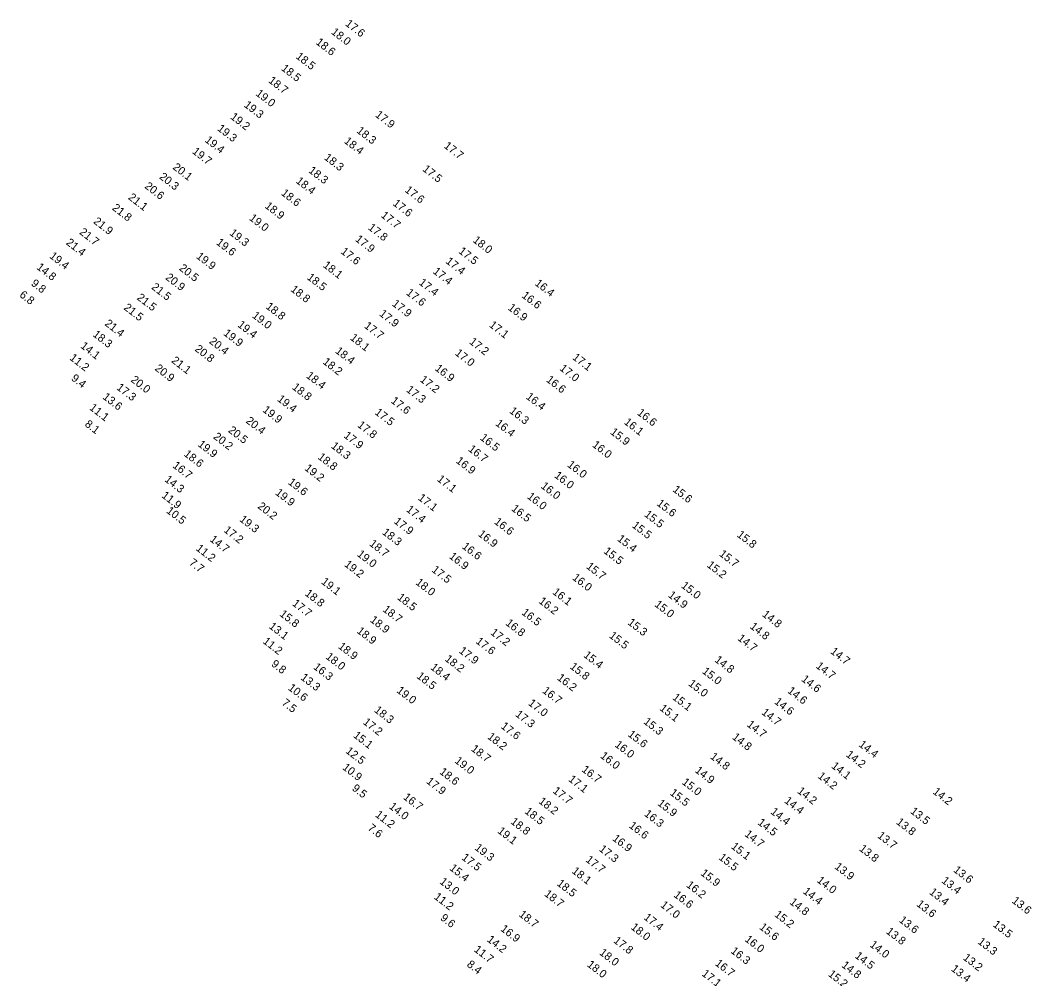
# Model space of a CAD drawing. Extents: x 1023796 to 1112670, y 656573 to 837340.
# Drawn here: x 1028569 to 1029201, y 821535 to 822134 of the extents above; entities that cross this region are included whole.
import ezdxf

# ---------------------------------------------------------------- set-up
doc = ezdxf.new("R2010")
doc.units = 0
doc.layers.add('V-TOPO-SOUN', color=7, linetype='Continuous')

msp = doc.modelspace()

# ---------------------------------------------------------------- texts
at = {"layer": 'V-TOPO-SOUN'}
for s, p in [('17.6 ', (1028771.53, 822130.7)), ('18.0 ', (1028762.74, 822125.53)), ('18.6 ', (1028753.12, 822119.11)), ('18.5 ', (1028740.6, 822110.24)), ('18.5 ', (1028731.52, 822102.82)), ('18.7 ', (1028723.51, 822095.14)), ('19.0 ', (1028715.55, 822087.06)), ('19.3 ', (1028708.26, 822079.92)), ('19.2 ', (1028699.73, 822072.47)), ('17.9 ', (1028790.23, 822073.74)), ('19.3 ', (1028691.58, 822065.16)), ('18.3 ', (1028778.6, 822063.78)), ('19.4 ', (1028683.81, 822057.99)), ('18.4 ', (1028770.8, 822057.33)), ('19.7 ', (1028675.87, 822050.86)), ('17.7 ', (1028833.16, 822054.33)), ('18.3 ', (1028758.33, 822047.01)), ('20.1 ', (1028663.71, 822041.02)), ('18.3 ', (1028748.58, 822038.92)), ('17.5 ', (1028819.82, 822039.82)), ('20.3 ', (1028655.33, 822035.01)), ('18.4 ', (1028740.68, 822032.39)), ('20.6 ', (1028646.16, 822029.14)), ('17.6 ', (1028808.73, 822026.77)), ('21.1 ', (1028635.9, 822022.16)), ('18.6 ', (1028731.44, 822024.84)), ('21.8 ', (1028625.87, 822015.57)), ('18.9 ', (1028721.27, 822016.77)), ('17.6 ', (1028801.23, 822018.41)), ('21.9 ', (1028614.13, 822007.15)), ('19.0 ', (1028711.49, 822009.21)), ('17.7 ', (1028793.81, 822010.96)), ('21.7 ', (1028605.4, 822000.42)), ('19.3 ', (1028699.17, 821999.92)), ('17.8 ', (1028785.77, 822003.25)), ('21.4 ', (1028597.06, 821993.89)), ('19.6 ', (1028690.88, 821993.94)), ('17.9 ', (1028777.76, 821996.01)), ('18.0 ', (1028851.22, 821995.41)), ('17.6 ', (1028768.7, 821988.33)), ('17.5 ', (1028842.31, 821988.52)), ('19.4 ', (1028586.7, 821985.49)), ('19.9 ', (1028678.39, 821985.31)), ('17.4 ', (1028834.27, 821982.23)), ('14.8 ', (1028578.61, 821978.52)), ('20.5 ', (1028667.71, 821977.9)), ('18.1 ', (1028757.65, 821979.75)), ('17.4 ', (1028826.3, 821975.89)), ('9.8', (1028575.19, 821968.38)), ('20.9 ', (1028659.15, 821972.1)), ('18.5 ', (1028747.6, 821972.15)), ('17.4 ', (1028817.53, 821968.89)), ('16.4 ', (1028889.96, 821968.47)), ('21.5 ', (1028650.41, 821966.08)), ('18.8 ', (1028737.36, 821964.7)), ('17.6 ', (1028809.56, 821962.54)), ('6.8', (1028567.94, 821961.22)), ('21.5 ', (1028641.31, 821959.5)), ('16.6 ', (1028881.79, 821960.82)), ('21.5 ', (1028633.11, 821953.27)), ('18.8 ', (1028721.86, 821953.91)), ('17.9 ', (1028792.78, 821949.4)), ('17.9 ', (1028800.75, 821955.64)), ('16.9 ', (1028873.15, 821953.14)), ('21.4 ', (1028621.25, 821943.3)), ('19.0 ', (1028713.32, 821948.26)), ('19.9 ', (1028695.41, 821937.24)), ('19.4 ', (1028704.22, 821942.5)), ('17.7 ', (1028783.35, 821941.85)), ('17.1 ', (1028861.44, 821942.42)), ('18.3 ', (1028613.74, 821936.52)), ('20.4 ', (1028686.48, 821932.2)), ('18.1 ', (1028774.54, 821934.4)), ('17.2 ', (1028849.02, 821931.9)), ('14.1 ', (1028606.1, 821929.32)), ('20.8 ', (1028677.51, 821927.43)), ('18.4 ', (1028765.27, 821926.17)), ('17.0 ', (1028840.09, 821924.86)), ('11.2 ', (1028599.27, 821921.86)), ('21.1 ', (1028662.93, 821920.17)), ('18.2 ', (1028757.47, 821919.36)), ('17.1 ', (1028913.46, 821922.15)), ('20.9 ', (1028652.56, 821915.3)), ('16.9 ', (1028827.55, 821915.28)), ('17.0 ', (1028905.47, 821915.34)), ('9.4', (1028600.26, 821909.07)), ('20.0 ', (1028637.52, 821908.16)), ('18.4 ', (1028747.08, 821910.67)), ('17.2 ', (1028818.19, 821908.26)), ('16.6 ', (1028897.06, 821908.18)), ('17.3 ', (1028628.59, 821903.3)), ('18.8 ', (1028738.3, 821903.54)), ('17.3 ', (1028809.61, 821901.9)), ('13.6 ', (1028619.94, 821897.45)), ('19.4 ', (1028729.03, 821896.1)), ('17.6 ', (1028800.04, 821894.99)), ('16.4 ', (1028884.41, 821897.52)), ('11.1 ', (1028611.65, 821890.69)), ('19.9 ', (1028719.87, 821889.33)), ('17.5 ', (1028789.96, 821887.8)), ('16.3 ', (1028874.07, 821888.65)), ('16.6 ', (1028953.89, 821887.51)), ('8.1', (1028608.73, 821880.42)), ('20.4 ', (1028709.42, 821882.44)), ('17.8 ', (1028779.11, 821879.86)), ('16.4 ', (1028865.35, 821880.87)), ('16.1 ', (1028945.72, 821881.71)), ('20.5 ', (1028698.37, 821876.62)), ('15.9 ', (1028937.11, 821875.5)), ('19.9 ', (1028679.4, 821867.84)), ('20.2 ', (1028689.08, 821872.62)), ('17.9 ', (1028770.57, 821873.28)), ('16.5 ', (1028855.75, 821871.88)), ('16.0 ', (1028925.83, 821867.49)), ('18.6 ', (1028670.66, 821861.8)), ('18.3 ', (1028762.64, 821866.81)), ('16.7 ', (1028848.37, 821864.85)), ('16.7 ', (1028663.66, 821854.55)), ('18.8 ', (1028754.35, 821859.89)), ('16.9 ', (1028840.68, 821857.49)), ('16.0 ', (1028910.23, 821855.04)), ('19.2 ', (1028746.11, 821852.89)), ('16.0 ', (1028902.16, 821848.33)), ('14.3 ', (1028658.61, 821845.86)), ('19.6 ', (1028735.81, 821844.12)), ('17.1 ', (1028828.88, 821846.08)), ('11.9 ', (1028656.77, 821835.83)), ('19.9 ', (1028727.8, 821837.57)), ('16.0 ', (1028893.73, 821841.75)), ('15.6 ', (1028976.12, 821839.54)), ('20.2 ', (1028716.76, 821829.09)), ('17.1 ', (1028816.99, 821834.34)), ('16.0 ', (1028885.16, 821835.23)), ('15.6 ', (1028966.12, 821830.88)), ('10.5 ', (1028659.73, 821826.24)), ('17.4 ', (1028809.59, 821827.09)), ('16.5 ', (1028875.33, 821827.64)), ('15.5 ', (1028958.38, 821824.01)), ('19.3 ', (1028705.44, 821820.94)), ('17.9 ', (1028801.92, 821819.71)), ('16.6 ', (1028864.57, 821819.43)), ('15.5 ', (1028950.7, 821817.14)), ('17.2 ', (1028695.6, 821814.23)), ('18.3 ', (1028794.6, 821812.87)), ('16.9 ', (1028854.52, 821811.75)), ('15.8 ', (1029016.26, 821811.28)), ('14.7 ', (1028686.84, 821808.43)), ('18.7 ', (1028786.56, 821805.71)), ('16.6 ', (1028844.47, 821804.01)), ('15.4 ', (1028941.45, 821808.74)), ('11.2 ', (1028678.2, 821802.78)), ('19.0 ', (1028778.89, 821799.18)), ('16.9 ', (1028836.39, 821797.82)), ('15.5 ', (1028932.96, 821801.03)), ('15.7 ', (1029005.17, 821799.33)), ('7.7', (1028673.97, 821793.78)), ('19.2 ', (1028770.94, 821792.81)), ('15.7 ', (1028922.08, 821791.51)), ('15.2 ', (1028997.5, 821792.36)), ('17.5 ', (1028825.52, 821789.39)), ('19.1 ', (1028756.51, 821781.93)), ('18.0 ', (1028815.48, 821781.48)), ('16.0 ', (1028913.42, 821784.47)), ('15.0 ', (1028981.41, 821779.52)), ('18.8 ', (1028746.3, 821774.59)), ('16.1 ', (1028900.99, 821775.51)), ('14.9 ', (1028973.26, 821773.57)), ('17.7 ', (1028738.38, 821768.34)), ('18.5 ', (1028803.97, 821772.14)), ('16.2 ', (1028892.42, 821769.79)), ('15.0 ', (1028964.79, 821767.77)), ('15.8 ', (1028730.5, 821761.77)), ('18.7 ', (1028794.91, 821764.62)), ('16.5 ', (1028881.68, 821762.73)), ('14.8 ', (1029032.02, 821761.56)), ('13.1 ', (1028723.83, 821754.09)), ('18.9 ', (1028787.02, 821758.09)), ('16.8 ', (1028871.69, 821756.1)), ('15.3 ', (1028948, 821756.44)), ('14.8 ', (1029024.36, 821754.05)), ('18.9 ', (1028778.74, 821751.19)), ('17.2 ', (1028862.24, 821750.22)), ('15.5 ', (1028936.38, 821748.25)), ('11.2 ', (1028720, 821744.74)), ('18.9 ', (1028767.1, 821741.57)), ('17.6 ', (1028853.05, 821744.74)), ('14.7 ', (1029016.66, 821746.63)), ('18.0 ', (1028759.27, 821735.06)), ('17.9 ', (1028842.59, 821738.74)), ('15.4 ', (1028920.41, 821736.06)), ('14.7 ', (1029074.66, 821738.4)), ('9.8', (1028725.26, 821730.51)), ('16.3 ', (1028751.58, 821728.66)), ('18.4 ', (1028824.74, 821728.45)), ('18.2 ', (1028833.73, 821733.72)), ('15.8 ', (1028911.89, 821728.89)), ('14.8 ', (1029002.34, 821733.13)), ('14.7 ', (1029065.59, 821729.3)), ('13.3 ', (1028743.63, 821722.06)), ('18.5 ', (1028816.12, 821722.95)), ('16.2 ', (1028903.89, 821721.88)), ('15.0 ', (1028994.54, 821726)), ('10.6 ', (1028735.8, 821715.6)), ('15.0 ', (1028985.9, 821718.28)), ('14.6 ', (1029056.52, 821721.09)), ('19.0 ', (1028803.63, 821713.96)), ('16.7 ', (1028894.67, 821713.81)), ('15.1 ', (1028975.96, 821709.65)), ('14.6 ', (1029047.89, 821713.76)), ('7.5', (1028731.87, 821706.22)), ('17.0 ', (1028885.86, 821706.05)), ('15.1 ', (1028967.95, 821702.87)), ('14.6 ', (1029039.64, 821706.97)), ('18.3 ', (1028789.62, 821701.73)), ('17.3 ', (1028877.78, 821699.11)), ('14.7 ', (1029031.61, 821700.35)), ('17.2 ', (1028782.6, 821694.23)), ('17.6 ', (1028868.73, 821691.65)), ('15.3 ', (1028957.88, 821694.49)), ('14.7 ', (1029022.46, 821692.74)), ('15.1 ', (1028776.54, 821685.97)), ('18.2 ', (1028860.34, 821685.1)), ('15.6 ', (1028948.1, 821686.59)), ('14.8 ', (1029013.28, 821684.86)), ('16.0 ', (1028939.92, 821680.09)), ('14.4 ', (1029092.35, 821680.24)), ('12.5 ', (1028771.74, 821676.19)), ('18.7 ', (1028850.15, 821677.51)), ('16.0 ', (1028930.87, 821673.13)), ('14.8 ', (1028999.56, 821672.67)), ('14.2 ', (1029084.41, 821673.92)), ('10.9 ', (1028769.77, 821665.9)), ('19.0 ', (1028839.89, 821670.04)), ('14.1 ', (1029075.26, 821666.82)), ('18.6 ', (1028830.41, 821663.14)), ('16.7 ', (1028919.27, 821664.56)), ('14.9 ', (1028990.03, 821664.06)), ('14.2 ', (1029066.75, 821660.48)), ('9.5', (1028775.74, 821652.84)), ('17.9 ', (1028822.18, 821657.24)), ('17.1 ', (1028910.97, 821658.51)), ('15.0 ', (1028981.89, 821656.67)), ('16.7 ', (1028807.74, 821647.31)), ('17.7 ', (1028901.18, 821651.25)), ('15.5 ', (1028974.34, 821649.99)), ('14.2 ', (1029053.97, 821651.13)), ('14.2 ', (1029138.63, 821650.74)), ('14.0 ', (1028798.87, 821641.49)), ('18.2 ', (1028892.34, 821644.76)), ('15.9 ', (1028966.63, 821643.49)), ('14.4 ', (1029045.9, 821645.05)), ('11.2 ', (1028790.22, 821636.32)), ('18.5 ', (1028883.62, 821638.44)), ('16.3 ', (1028958.32, 821636.87)), ('14.4 ', (1029037.27, 821638.2)), ('13.5 ', (1029124.6, 821638.51)), ('7.6', (1028785.56, 821628.02)), ('18.8 ', (1028874.82, 821632.04)), ('16.6 ', (1028948.79, 821629.51)), ('14.5 ', (1029029.24, 821631.44)), ('13.8 ', (1029115.79, 821631.78)), ('19.1 ', (1028866.69, 821626.15)), ('16.9 ', (1028938.46, 821621.5)), ('14.7 ', (1029021.04, 821624.19)), ('13.7 ', (1029104.01, 821623.23)), ('19.3 ', (1028852.4, 821615.67)), ('17.3 ', (1028930.08, 821614.89)), ('15.1 ', (1029012.6, 821616.54)), ('13.8 ', (1029092.65, 821615.1)), ('17.5 ', (1028844.23, 821609.57)), ('17.7 ', (1028921.73, 821608.2)), ('15.5 ', (1029004.86, 821609.61)), ('15.4 ', (1028836.67, 821602.96)), ('13.9 ', (1029077.29, 821603.86)), ('13.6 ', (1029151.53, 821601.84)), ('18.1 ', (1028913.08, 821601.14)), ('15.9 ', (1028993.54, 821599.8)), ('13.0 ', (1028830.49, 821594.49)), ('18.5 ', (1028903.73, 821593.37)), ('16.2 ', (1028984.62, 821592.44)), ('14.0 ', (1029066.23, 821595.37)), ('13.4 ', (1029144.12, 821595.09)), ('11.2 ', (1028826.98, 821585.02)), ('18.7 ', (1028895.9, 821586.85)), ('16.6 ', (1028976.74, 821586.22)), ('14.4 ', (1029057.51, 821588.43)), ('13.4 ', (1029136.45, 821587.96)), ('17.0 ', (1028968.44, 821579.93)), ('14.8 ', (1029049.16, 821581.74)), ('13.6 ', (1029128.46, 821580.48)), ('13.6 ', (1029188.04, 821582.57)), ('9.6', (1028830.92, 821571.81)), ('18.7 ', (1028879.99, 821574.07)), ('17.4 ', (1028958.03, 821572.18)), ('15.2 ', (1029039.7, 821573.99)), ('13.6 ', (1029117.57, 821570.47)), ('16.9 ', (1028868.54, 821565.01)), ('18.0 ', (1028949.93, 821566.07)), ('15.6 ', (1029030.25, 821566.1)), ('13.5 ', (1029176.18, 821567.7)), ('14.2 ', (1028860.09, 821558.33)), ('17.8 ', (1028939.12, 821557.65)), ('16.0 ', (1029021.15, 821558.47)), ('13.8 ', (1029109.45, 821563.39)), ('11.7 ', (1028851.96, 821552.07)), ('16.3 ', (1029012.35, 821551.19)), ('14.0 ', (1029099.23, 821555.11)), ('13.3 ', (1029166.71, 821556.97)), ('18.0 ', (1028930.29, 821550.14)), ('14.5 ', (1029089.97, 821548.12)), ('13.2 ', (1029157.52, 821546.98)), ('8.4', (1028847.48, 821542.77)), ('18.0 ', (1028922.61, 821542.7)), ('16.7 ', (1029002.58, 821543.44)), ('14.8 ', (1029081.65, 821542.32)), ('13.4 ', (1029150.09, 821540.01)), ('17.1 ', (1028994.26, 821536.99)), ('15.2 ', (1029073.24, 821536.74))]:
    msp.add_text(s, height=5, rotation=322, dxfattribs=at).set_placement(p)

doc.saveas('drawing.dxf')
